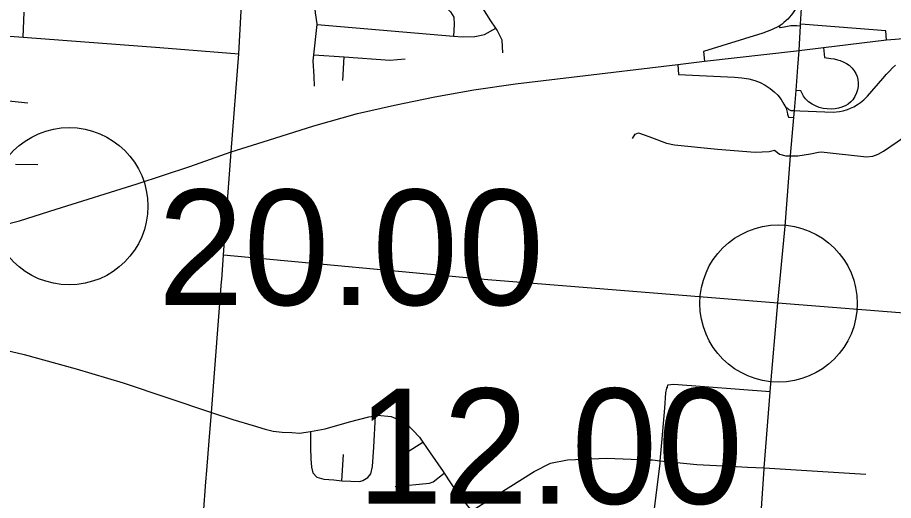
# Model space of a CAD drawing. Extents: x 1729596 to 1934326, y 644115 to 911751.
# Drawn here: x 1854870 to 1863218, y 701344 to 705951 of the extents above; entities that cross this region are included whole.
import ezdxf

# ---------------------------------------------------------------- set-up
doc = ezdxf.new("R2010")
doc.units = 0
for name, color, linetype in [('Default', 7, 'Continuous'), ('GM_X_City_Street', 7, 'Continuous'), ('GM_X_Interchange_Ramps', 7, 'Continuous'), ('GM_X_Interstate_Route', 7, 'Continuous'), ('GM_X_State_Route', 7, 'Continuous')]:
    doc.layers.add(name, color=color, linetype=linetype)

msp = doc.modelspace()

# ---------------------------------------------------------------- linework, layer by layer
at = {"layer": 'Default'}
for centre in [(1855362.6, 704151), (1862122.2, 703223.4)]:
    msp.add_circle(centre, 750, dxfattribs=at)
at = {"layer": 'GM_X_City_Street'}
for points in [[(1856978.7, 705603.7), (1857002.7, 706013.2), (1857039.8, 706439.4), (1857105.4, 707349), (1857151.1, 708033.6), (1857170.3, 708268.5), (1857171.7, 708291.1)], [(1859496.1, 705613.7), (1859487.5, 705736.3), (1859440.4, 705831.1), (1859428.1, 705849), (1859379.3, 705920.1), (1859062.3, 706423.3), (1858819.7, 706772.1), (1858650, 707013.9), (1858519.6, 707204.4), (1858480.4, 707260.7), (1858423, 707317.5), (1858357.5, 707382.4)], [(1857700.5, 705294.6), (1857697.6, 705392.9), (1857687.2, 705537.6), (1857693.4, 705594.9), (1857724.5, 705883.4), (1857725.3, 705890.4), (1857710.4, 705996.9), (1857699.5, 706097.3), (1857690.4, 706123), (1857651, 706234.3), (1857632.2, 706346.9), (1857622.9, 706467.1)], [(1857690.4, 706123), (1857802.3, 706146.4), (1858002.7, 706138.1), (1858184.7, 706122.8), (1858883.8, 706064.1), (1858953.8, 706047.2), (1858995.4, 706004.6), (1859026.9, 705954.1), (1859030.1, 705885.9), (1859026, 705773.7)], [(1854923.1, 705763.2), (1854934.3, 706001.7)], [(1853133.9, 705920.6), (1853621.6, 705862.1), (1854156.5, 705821.7), (1854330.7, 705808.4), (1854923.1, 705763.2), (1856225.4, 705666.2), (1856978.7, 705603.7)], [(1857724.5, 705883.4), (1859026, 705773.7), (1859110.9, 705766.5), (1859229.2, 705769.2), (1859319.6, 705788.3), (1859428.1, 705849)], [(1856815, 703431.5), (1856816.4, 703447.8), (1856833.8, 703688.2), (1856906.9, 704670.5), (1856978.7, 705603.7)], [(1857693.4, 705594.9), (1857982.3, 705574.4), (1858418.9, 705543.4), (1858563.4, 705557.9)], [(1857969.7, 705349.8), (1857982.3, 705574.4)], [(1854278.7, 705206.9), (1854293.3, 705205.8), (1854967.9, 705136.7)], [(1862504.6, 704665.1), (1862527.9, 704669.1), (1862961.1, 704621), (1863022.1, 704627.4), (1863071.9, 704648), (1863121.9, 704675.6), (1863253.2, 704765.4), (1863529.1, 704957.9), (1863590.7, 704987.9), (1863622.3, 704994.4), (1863656.5, 704999.7), (1863925.8, 704981.2), (1863973.1, 704978)], [(1860731.8, 704795.8), (1860755.9, 704837.6), (1860788.3, 704852.5), (1860887.1, 704815.5), (1861054.3, 704753.2), (1861130.3, 704737.9), (1861541.5, 704695), (1861899.6, 704667.2), (1862032.5, 704673.3), (1862083.7, 704686.7), (1862097.6, 704675.1)], [(1862097.6, 704675.1), (1862132.2, 704646.3), (1862192.9, 704633.2), (1862235, 704633.2), (1862307.1, 704633.2), (1862427.5, 704651.8), (1862504.6, 704665.1)], [(1854850.1, 704552.3), (1855064.5, 704548.8)], [(1856833.8, 703688.2), (1859351.9, 703451.7), (1862116, 703230.6)], [(1856674.4, 701630.4), (1856697.9, 701913.9), (1856719.7, 702182), (1856783.9, 703057.6), (1856815, 703431.5)], [(1862116, 703230.6), (1863478.7, 703122.2), (1863755.8, 703102.6), (1864353.3, 703060.4), (1864355, 703060.3)], [(1852496.6, 703094.5), (1852544.6, 703070.3), (1852672.6, 703057.7), (1852862.8, 703039.1), (1853385.3, 703011.3), (1853451.8, 703003.7), (1853565, 702990.8), (1853857.6, 702957.5), (1854125.9, 702936.6), (1854311.9, 702883.8), (1854931.9, 702735.4), (1855427.9, 702601.4), (1855877.8, 702465.6), (1856719.7, 702182)], [(1860505.4, 700481.4), (1860627.4, 700593.2), (1860757.9, 700730.8), (1860842, 700845.3), (1860882.2, 700911.9), (1860895.8, 700934.4), (1860930.9, 701192.2), (1860992.9, 701697.9), (1860995.2, 701723.9), (1861013.6, 701932), (1861037.4, 702224.1), (1861048.4, 702372.2), (1861057.2, 702416.1), (1861065.4, 702425.9), (1861067.8, 702445.9)], [(1861067.8, 702445.9), (1861125.9, 702454.8), (1862043.6, 702384.4)], [(1856719.7, 702182), (1856921.5, 702117.4), (1857115.5, 702058.6), (1857231.5, 702024.1), (1857305.5, 702005.8), (1857393.5, 701995.5), (1857483.6, 701991.2), (1857555.7, 701986.9), (1857621.8, 701994.7), (1857661.4, 702001.6), (1857802.2, 702026.2), (1858032.8, 702093.5), (1858217.2, 702141), (1858282.4, 702153.1), (1858301.4, 702156.7), (1858431.5, 702146.2), (1858571.3, 702083.6), (1858700.9, 701948.9), (1858734.1, 701899.5), (1858802.3, 701798.3), (1858925.7, 701621.6), (1858935.9, 701605.9), (1859056.9, 701420.7), (1859197.7, 701244.8)], [(1858209.8, 701564.4), (1858236.4, 701597.9), (1858253.8, 701669.7), (1858265.4, 701851.8), (1858282.4, 702153.1)], [(1857661.4, 702001.6), (1857660.5, 701846.2), (1857664.4, 701741.9), (1857672.8, 701661.5), (1857685.7, 701607.2), (1857720.8, 701566.3), (1857788.2, 701546.9), (1857883.9, 701541), (1857959.6, 701531.4), (1858131.1, 701525.9), (1858161.3, 701535.3), (1858209.8, 701564.4)], [(1858517.2, 701764.5), (1858734.1, 701899.5)], [(1857487.1, 700170.3), (1857636.5, 700255.5), (1858325.5, 700668.2), (1859197.7, 701244.8), (1859213.5, 701255.3), (1859793.8, 701622.2), (1859949, 701699.2), (1860111.3, 701732), (1860484.9, 701746.4), (1860872.6, 701733.1), (1860879.9, 701732.8)], [(1857959.6, 701531.4), (1857976.6, 701783.6)], [(1860879.9, 701732.8), (1860919.7, 701731.5), (1860995.2, 701723.9), (1861344, 701688.7)], [(1861344, 701688.7), (1861718.1, 701669.1)], [(1861718.1, 701669.1), (1861718.1, 701669.1), (1861825, 701663.5)], [(1861825, 701663.5), (1861825, 701663.5), (1861985.3, 701655.1)], [(1861985.3, 701655.1), (1862800.2, 701605.1)], [(1857145.3, 698259.1), (1857169.8, 698582.9), (1857169.3, 698947.6), (1857184.2, 699134.1), (1857230.7, 699430.6), (1857259.4, 699804.2), (1857249.4, 699894.6), (1857228.5, 699967.4), (1857207.6, 700034.6), (1857169, 700094.1), (1857079.7, 700195.5), (1856968.4, 700288.1), (1856856, 700378.5), (1856743.5, 700490.9), (1856675.2, 700592.3), (1856637.7, 700700.3), (1856620.1, 700790.7), (1856620.1, 700912), (1856665.4, 701522.1), (1856674.4, 701630.4)], [(1858467.5, 701478.9), (1858797.5, 701510.3), (1858831.7, 701523.6), (1858935.9, 701605.9)], [(1862800.2, 701605.1), (1862800.2, 701605.1), (1862953, 701595.8)]]:
    msp.add_lwpolyline(points, dxfattribs=at)
at = {"layer": 'GM_X_Interchange_Ramps'}
for points in [[(1862341.8, 706040.3), (1862290.1, 706044.2), (1862268.9, 706009.5), (1862254.9, 705989.1), (1862243.1, 705973.6), (1862228, 705955.3), (1862210.8, 705936.6), (1862195.3, 705921.3), (1862173.6, 705902), (1862156.6, 705888.4), (1862129, 705867.8), (1862055.6, 705833.1), (1861972.7, 705802.2), (1861405.8, 705627.6), (1861417.5, 705535.3)], [(1862331.8, 705869.1), (1862298.2, 705872.3), (1862277.2, 705872.7), (1862239.5, 705870.2), (1862192.6, 705861.1), (1862139.8, 705851.7), (1862129, 705867.8)], [(1863152.3, 705736.8), (1863143.9, 705824.3), (1862377.2, 705883.5), (1862332.9, 705887.7)], [(1862552.4, 705663.7), (1862561.7, 705568.1), (1862620.9, 705561.2), (1862653.7, 705555.5), (1862685.3, 705548.4), (1862709.2, 705541.7), (1862739.6, 705529.7), (1862770.3, 705512.7), (1862794.1, 705495.3), (1862822.6, 705468.4), (1862842.5, 705443.7), (1862859.6, 705416.1), (1862872.1, 705389.5), (1862879.3, 705358.9), (1862882.6, 705327.1), (1862881.3, 705291.8), (1862876.4, 705262.5), (1862866.8, 705231.2), (1862850.2, 705196.2), (1862829.2, 705165.2), (1862812.1, 705146), (1862787.3, 705125), (1862763.5, 705112.2), (1862727, 705097), (1862694.6, 705087.4), (1862662.7, 705081.3), (1862623, 705078), (1862586, 705079.1), (1862548.5, 705084.4), (1862510.9, 705094), (1862475.1, 705107.7), (1862441.8, 705125), (1862408.1, 705147.7), (1862380.4, 705176.5), (1862361.5, 705202.1), (1862344.9, 705231.4), (1862335.8, 705251.7), (1862291.1, 705254.9)], [(1861161.5, 705503.9), (1861169, 705407.3), (1861702.2, 705380.8), (1861773.6, 705374.7), (1861837.8, 705365.5), (1861895.9, 705350.2), (1861946.9, 705329.8), (1861995.9, 705306.4), (1862043.8, 705274.8), (1862080.5, 705243.2), (1862115.2, 705210.5), (1862146.8, 705168.7), (1862174.3, 705124.9), (1862194.9, 705087.1), (1862198.4, 705074.4), (1862204.6, 705049.6), (1862208.4, 705030.4), (1862217.1, 705001.1), (1862267.8, 704997.6)], [(1862273.7, 705063.3), (1862324.2, 705059.8), (1862643, 705047.9), (1862701.8, 705054), (1862737.8, 705061.5), (1862780.2, 705074.4), (1862808.9, 705085.7), (1862838.7, 705099.9), (1862873.6, 705120), (1862904.1, 705141.3), (1862934, 705165.9), (1862969, 705200.9), (1863117.5, 705369.8), (1863151.4, 705411.5), (1863175.1, 705437.6), (1863209.6, 705471.8), (1863237.8, 705497)], [(1862194.9, 705087.1), (1862203.3, 705089.8), (1862220.8, 705072.2), (1862240.4, 705062.9), (1862273.7, 705063.3)]]:
    msp.add_lwpolyline(points, dxfattribs=at)
at = {"layer": 'GM_X_Interstate_Route'}
for points in [[(1862294.6, 705633.4), (1862318.1, 705636), (1862552.4, 705663.7), (1863152.3, 705736.8), (1863356.1, 705754.1), (1863593.3, 705762.2), (1863873.7, 705761.1), (1864125, 705747.2), (1864350.9, 705720.5), (1864601, 705688.1), (1864755.4, 705663.8), (1864962.3, 705622.1), (1865189.3, 705567.7), (1865503.1, 705473.9), (1865833.2, 705356.9), (1866699.9, 705060.7), (1867167.4, 704895.4), (1867387.7, 704846.8), (1867437.3, 704836.2)], [(1854574.6, 703932.5), (1854889.5, 704010.1), (1855237.9, 704122.8), (1856010.5, 704365.6), (1856513.1, 704530.1), (1856906.9, 704670.5), (1857262.9, 704779.5), (1857693.2, 704918), (1858110.1, 705036.1), (1858461, 705116), (1858847.8, 705195.9), (1859218.4, 705259.6), (1859616.7, 705317.5), (1860149.4, 705382.4), (1861161.5, 705503.9), (1861417.5, 705535.3), (1862294.6, 705633.4)]]:
    msp.add_lwpolyline(points, dxfattribs=at)
at = {"layer": 'GM_X_State_Route'}
for points in [[(1862325.2, 705757.4), (1862331.8, 705869.1), (1862332.9, 705887.7), (1862341.8, 706040.3), (1862354.7, 706261.8), (1862374.8, 706607.5)], [(1862306.9, 705478.1), (1862318.1, 705636), (1862325.2, 705757.4)], [(1862116, 703230.6), (1862186.5, 703960.9), (1862235, 704633.2), (1862235, 704634.1), (1862267.8, 704997.6), (1862273.7, 705063.3), (1862291.1, 705254.9), (1862306.9, 705478.1)], [(1861917.4, 700646.6), (1861930.6, 700842.3), (1861984.6, 701647), (1861985.3, 701655.1), (1862043, 702377.4), (1862043.6, 702384.4), (1862116, 703230.6)]]:
    msp.add_lwpolyline(points, dxfattribs=at)

# ---------------------------------------------------------------- texts
at = {"layer": 'Default'}
for s, p in [('20.00', (1856206.6, 703208.5)), ('12.00', (1858103.9, 701312.4))]:
    msp.add_text(s, height=1100, dxfattribs=at).set_placement(p)

doc.saveas('drawing.dxf')
